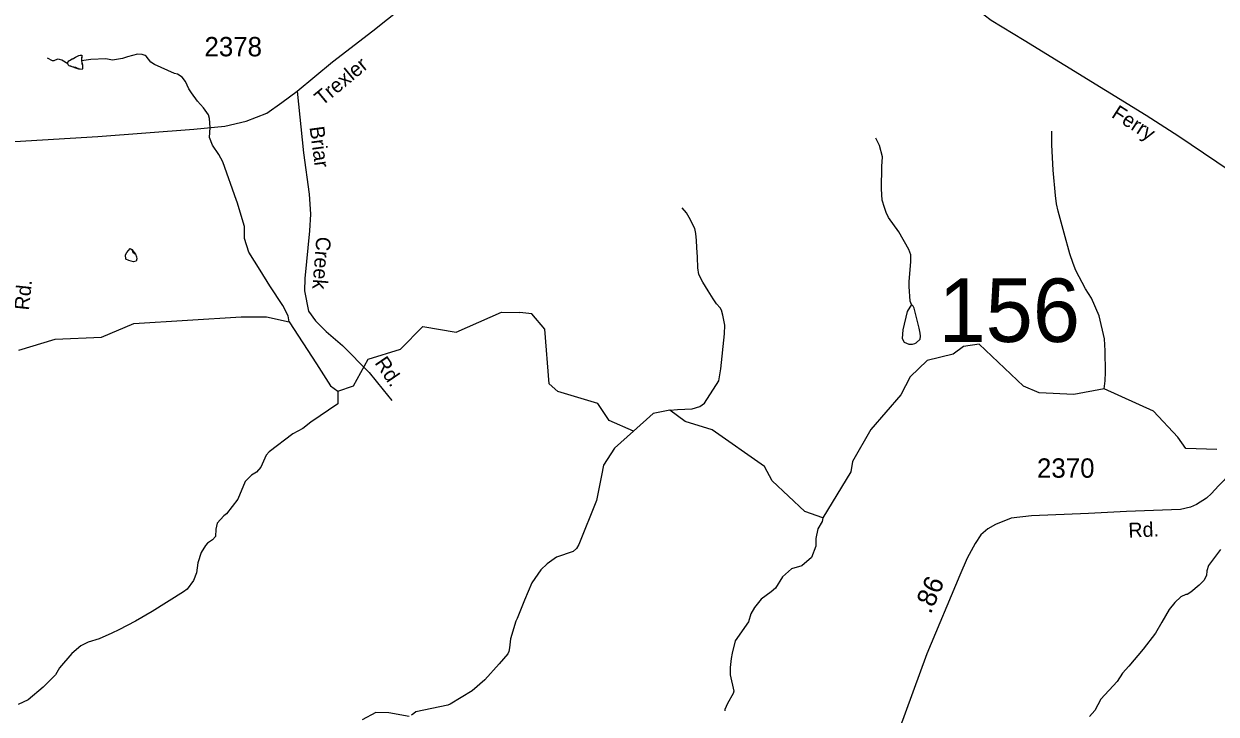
# Model space of a CAD drawing. Extents: x 1473865 to 1648260, y 639067 to 773536.
# Drawn here: x 1588081 to 1595788, y 669999 to 674456 of the extents above; entities that cross this region are included whole.
import ezdxf

# ---------------------------------------------------------------- set-up
doc = ezdxf.new("R2010")
doc.units = 0
for name, color, linetype in [('Exist Hydrographic Creek Single Shore', 7, 'Continuous'), ('Exist Hydrographic Misc Water Feature', 7, 'Continuous'), ('Exist Road Non-System Type 51', 7, 'Continuous'), ('Exist Road Non-System Type 51 Label', 7, 'Continuous'), ('Exist Road Secondary Mileage Hundredths English Label', 7, 'Continuous'), ('Exist Road Secondary Structure Standard Bridge Number Label', 7, 'Continuous'), ('Exist Road Secondary Type 51 Attributed', 7, 'Continuous'), ('Exist Road Secondary Type 51 Label', 7, 'Continuous'), ('Exist Road Secondary Type 51 Number Label', 7, 'Continuous')]:
    doc.layers.add(name, color=color, linetype=linetype)

msp = doc.modelspace()

# ---------------------------------------------------------------- linework, layer by layer
at = {"layer": 'Exist Hydrographic Creek Single Shore'}
for points in [[(1588048.7, 672348.8), (1588282.7, 672419.5), (1588582.7, 672433.1), (1588792.7, 672520.8), (1589485.8, 672564.8), (1589650.2, 672564.8), (1589796.2, 672531.3), (1589972.7, 672260.6), (1590062.6, 672117.7), (1590111.6, 672083.9), (1590212.7, 672117.9), (1590306.7, 672290), (1590515.7, 672354.7), (1590659.7, 672502.8), (1590875.7, 672465.6), (1591169.7, 672594.3), (1591287.9, 672591.9)], [(1595791.7, 671708.2), (1595592.9, 671714.1), (1595539.7, 671787.1), (1595383.7, 671954.3), (1595064.5, 672098.7), (1594868.8, 672063.3), (1594643.7, 672074.4), (1594543.7, 672115.8), (1594255.8, 672387.5), (1594155.7, 672373.1), (1594087.7, 672322), (1593920.7, 672282.6), (1593810.7, 672176.6), (1593750.7, 672059.5), (1593556.7, 671837.1), (1593436.7, 671629.3), (1593427.8, 671563.9), (1593244.8, 671266.4), (1593129.8, 671306.3), (1592918.7, 671505.3), (1592869.7, 671598.2), (1592530.8, 671834.8), (1592356.7, 671887.5), (1592257.7, 671961.7), (1592148.7, 671941), (1592022.7, 671825.4), (1591864.7, 671894.2), (1591791.7, 672004), (1591533.7, 672081.4), (1591476.7, 672131.8), (1591447.7, 672483.6), (1591365.7, 672583.8), (1591287.9, 672591.9)]]:
    msp.add_lwpolyline(points, dxfattribs=at)
at = {"layer": 'Exist Hydrographic Misc Water Feature'}
for points in [[(1588365.6, 674198.9), (1588326.4, 674221), (1588312.3, 674225.2), (1588298.4, 674227.3), (1588274.3, 674217.6), (1588266.3, 674217.7), (1588234.4, 674234.1)], [(1588365.6, 674198.9), (1588365.6, 674204.9), (1588365.6, 674208.5), (1588366.6, 674211.8), (1588371.9, 674217.2), (1588376.9, 674220.2), (1588393.5, 674229.1), (1588397.4, 674231), (1588403.8, 674234.8), (1588415.5, 674241.2), (1588419.4, 674243.4), (1588423.3, 674245.9), (1588431.9, 674249.6), (1588437.4, 674251.7), (1588444.9, 674254.1), (1588449.6, 674254.6), (1588455.6, 674252.9), (1588455, 674246.8), (1588454.3, 674239.1), (1588453.9, 674228.1), (1588453.9, 674217.4)], [(1588365.6, 674198.9), (1588365.6, 674208.5), (1588366.6, 674211.8), (1588371.9, 674217.2), (1588376.9, 674220.2), (1588423.3, 674245.9), (1588431.9, 674249.6), (1588437.4, 674251.7), (1588444.9, 674254.1), (1588449.6, 674254.6), (1588455.6, 674252.9), (1588453.9, 674217.4)], [(1589796.2, 672531.3), (1589788.6, 672569.8), (1589754.2, 672636.8), (1589670.7, 672765.2), (1589607.6, 672866), (1589534.6, 672980.9), (1589507.2, 673069.2), (1589506.8, 673147.2), (1589460.6, 673303.7), (1589456.7, 673315.7), (1589367.4, 673564.8), (1589342, 673613.1), (1589300.6, 673673.6), (1589281.2, 673721.8), (1589285.8, 673785.8), (1589280.5, 673845.8), (1589274.7, 673867.9), (1589241.3, 673914.3), (1589203.7, 673956.8), (1589164.3, 674011.2), (1589148.5, 674035.4), (1589125, 674083.7), (1589105.4, 674111.9), (1589074.3, 674130.8), (1589055, 674136.3), (1588926.2, 674194.1), (1588901.7, 674209.4), (1588872.8, 674246.6), (1588864.8, 674252.7), (1588844.9, 674259), (1588814.9, 674259.3), (1588750.7, 674244.1), (1588718.6, 674232.4), (1588654.4, 674221.2), (1588610.6, 674229.7), (1588514.4, 674224.8), (1588453.9, 674217.4)], [(1588453.9, 674217.4), (1588455.3, 674209.6), (1588455.3, 674205.7), (1588456.7, 674200.7), (1588459, 674192.9), (1588460.4, 674188.2), (1588460.2, 674176.4), (1588460.1, 674168.7), (1588459.7, 674164.8), (1588457, 674160.4), (1588445.1, 674162.5), (1588436.3, 674163.7), (1588432.5, 674166.8), (1588422.5, 674168.9), (1588420.4, 674171.4), (1588416.3, 674173.9), (1588412.7, 674174.2), (1588409.1, 674174.9), (1588405, 674175.5), (1588399.5, 674176.3), (1588390.1, 674179.8), (1588384.4, 674182.3), (1588380, 674183.2), (1588374.8, 674185.2), (1588368.5, 674191.7), (1588365.6, 674198.9)], [(1588453.9, 674217.4), (1588460.4, 674188.2), (1588460.1, 674168.7), (1588459.7, 674164.8), (1588457, 674160.4), (1588436.3, 674163.7), (1588380, 674183.2), (1588374.8, 674185.2), (1588368.5, 674191.7), (1588365.6, 674198.9)], [(1595064.5, 672098.7), (1595071.2, 672150.2), (1595072, 672206.9), (1595069.8, 672344.8), (1595066.9, 672422.8), (1595032.8, 672571.1), (1594982.1, 672683.8), (1594943.2, 672744.5), (1594880.5, 672863.1), (1594863.2, 672909.4), (1594842.1, 672971.4), (1594805.8, 673104.2), (1594767.7, 673246.9), (1594756.3, 673294.8), (1594749, 673347.4), (1594735.1, 673511), (1594725.2, 673675.3), (1594726.4, 673763.9)], [(1593819.4, 672643.3), (1593809.6, 672665.6), (1593802.8, 672759.3), (1593803.3, 672791.3), (1593814.9, 672919.1), (1593813.6, 672965), (1593802, 672999.8), (1593737.6, 673112.7), (1593670.7, 673205.1), (1593655.2, 673237.4), (1593643.5, 673269.7), (1593628.3, 673317.6), (1593625.2, 673389.8), (1593627.1, 673534.2), (1593631.9, 673598.1), (1593612.8, 673669.9), (1593587.6, 673718.8)], [(1592257.7, 671961.7), (1592305.8, 671964.9), (1592401.9, 671969.5), (1592450.1, 671984.9), (1592480.4, 672006.5), (1592574.4, 672151.5), (1592587.4, 672227.5), (1592610.3, 672455.2), (1592611.2, 672511), (1592600.1, 672575.2), (1592590.4, 672607.4), (1592582.5, 672623.1), (1592559, 672648.2), (1592537.3, 672679.8), (1592504.1, 672732.2), (1592470.8, 672788.7), (1592443.5, 672837.7), (1592438, 672881.2), (1592434.9, 672949.4), (1592431.8, 673011.8), (1592428.2, 673057.9), (1592424.8, 673101.5), (1592417.3, 673133.6), (1592382.2, 673206.5), (1592364.8, 673234.8), (1592337.1, 673267.3)], [(1588768.5, 673006.1), (1588778.3, 672999.9), (1588785.9, 672981.7), (1588803.6, 672969.3), (1588809.3, 672951.2), (1588811, 672939.2), (1588806.6, 672923.2), (1588790.5, 672919.6), (1588758.7, 672928.3), (1588740.9, 672936.7), (1588737.5, 672964.8), (1588747.8, 672978.6), (1588768.5, 673006.1)], [(1588768.5, 673006.1), (1588778.3, 672999.9), (1588803.6, 672969.3), (1588809.3, 672951.2), (1588811, 672939.2), (1588806.6, 672923.2), (1588790.5, 672919.6), (1588758.7, 672928.3), (1588740.9, 672936.7), (1588737.5, 672964.8), (1588747.8, 672978.6), (1588768.5, 673006.1)], [(1593819.4, 672643.3), (1593790.8, 672597.9), (1593763.1, 672479.5), (1593758.3, 672423.8), (1593771.9, 672399.7), (1593801.9, 672387.6), (1593825.9, 672387.1), (1593839.9, 672391), (1593850.1, 672396.5), (1593874.4, 672420.6)], [(1593874.4, 672420.6), (1593876.6, 672440.3), (1593874.9, 672458.3), (1593867.4, 672490.5), (1593835.1, 672620.8), (1593829.2, 672633.2), (1593819.4, 672643.3)], [(1590111.6, 672083.9), (1590109.7, 672002.9), (1589937, 671884.1), (1589884.6, 671842.6), (1589820.5, 671808.5), (1589666.8, 671693.2), (1589646.6, 671671.4), (1589613.7, 671593.8), (1589585.3, 671562.1), (1589553.1, 671542.5), (1589512.6, 671501), (1589463.4, 671387.5), (1589390.3, 671292.4), (1589374.1, 671278.5), (1589331.5, 671231.1), (1589321.2, 671193.2), (1589320.6, 671145.2), (1589300.4, 671123.4), (1589268.1, 671101.8), (1589256, 671087.9), (1589227.5, 671042.3), (1589206.7, 670976), (1589197.9, 670910.6), (1589178.6, 670860.8), (1589136.7, 670805.3), (1589112.5, 670787.5), (1588911.1, 670661.9), (1588802.4, 670599.2), (1588695.7, 670542.4), (1588649.4, 670520.9), (1588569, 670485.9), (1588496.8, 670462.7), (1588448.5, 670439.3), (1588391.9, 670390), (1588310.8, 670298), (1588286.3, 670252.8), (1588205.4, 670172.1), (1588108.5, 670091.2), (1588044.1, 670060)], [(1592022.7, 671825.4), (1591898.3, 671716.2), (1591829, 671606.8), (1591814.1, 671539.1), (1591781.9, 671378), (1591668, 671093.1), (1591653.7, 671067.2), (1591631.5, 671049.6), (1591524.9, 671013.2), (1591464.3, 670970), (1591423.9, 670929.9), (1591364.7, 670847.5), (1591316.7, 670734.4), (1591270.8, 670615.9), (1591260.7, 670598)], [(1593244.8, 671266.4), (1593240.6, 671242.7), (1593214, 671194.8), (1593201.1, 671132.8), (1593200.5, 671082.7), (1593173.4, 671011), (1593110.7, 670955.7), (1593042.5, 670936.5), (1592985.9, 670886), (1592938.8, 670812.3), (1592912.5, 670788.2), (1592847.7, 670741.1), (1592803.2, 670687.8), (1592780.5, 670646.4), (1592765.7, 670594.2), (1592680.1, 670471.2), (1592659.1, 670392), (1592652.7, 670357.7), (1592645.9, 670299.6), (1592647.2, 670252), (1592670, 670147.3), (1592665.7, 670131.7), (1592628.8, 670067.7), (1592612.4, 670028.6), (1592612.2, 670020.4)], [(1595817.1, 671061.8), (1595739.7, 670957.5), (1595727.2, 670925), (1595724.8, 670893), (1595708.4, 670861.3), (1595677.9, 670831.6), (1595625.3, 670786.7), (1595601.2, 670770.8), (1595593.2, 670770.9), (1595560.8, 670755.2), (1595520.3, 670719.9), (1595483.9, 670674.7), (1595436.7, 670592.7), (1595395.6, 670521.4), (1595316.3, 670418.8), (1595223, 670307.4), (1595182.2, 670262.3)], [(1591260.7, 670598), (1591226, 670484.9), (1591221.4, 670427), (1591217.1, 670403), (1591208.9, 670387.1), (1591154.1, 670323.7), (1591061, 670220.8), (1590978.2, 670149.8), (1590837.1, 670063.4), (1590821, 670055.6), (1590614.5, 670014.2), (1590602.1, 670003), (1590587.9, 669992.6)], [(1595182.2, 670262.3), (1595147.5, 670210.4), (1595042, 670094.4), (1595003, 670023), (1594968.5, 669982.7)], [(1590572.2, 669982.5), (1590441.3, 670006.9), (1590355.9, 670008.8), (1590267.8, 669962.1)]]:
    msp.add_lwpolyline(points, dxfattribs=at)
at = {"layer": 'Exist Road Non-System Type 51'}
msp.add_lwpolyline([(1589848.3, 674021.2), (1589889.6, 673623.4), (1589925.7, 673356.7), (1589933.7, 673226.5), (1589928.1, 673118.5), (1589897.2, 672810.8), (1589896.1, 672732.8), (1589922, 672600.4), (1589967.2, 672537.7), (1590036, 672468.5), (1590140.6, 672378.9), (1590314, 672204.7), (1590404.4, 672092.6), (1590459.2, 672023)], dxfattribs=at)
at = {"layer": 'Exist Road Secondary Type 51 Attributed'}
for points in [[(1588022.6, 673695.7), (1588560, 673729.5), (1589180.8, 673775.6), (1589379.4, 673796.1), (1589517.9, 673826.9), (1589652.6, 673878.8), (1589748.6, 673948.2), (1589848.3, 674021.2), (1590076.3, 674211.1), (1590336.6, 674411.7), (1590705.5, 674705), (1590898.9, 674858.8), (1591225.9, 675121.9), (1591258.9, 675144.8), (1591317.7, 675185.6), (1591390.2, 675235.1), (1591504, 675313), (1591723, 675433.2), (1591893.8, 675528), (1592084.8, 675664.6), (1592560.9, 675967), (1593089.6, 676312.8)], [(1596137.9, 673343.7), (1595952.9, 673455.7), (1595547.9, 673729.6), (1595335, 673865.2), (1594548.1, 674348.1), (1594333.2, 674477.7), (1594243.8, 674546.3), (1594166.3, 674610.9), (1594089, 674697.5), (1594015.6, 674790), (1593913, 674970.8), (1593632.7, 675414.9), (1593370, 675844.8), (1593089.6, 676312.8)], [(1595919.5, 671654.6), (1595892.1, 671587.3), (1595869, 671541.1), (1595839.6, 671509.5), (1595803.2, 671472), (1595757.4, 671423.7), (1595726.5, 671392.9), (1595660.1, 671351.8), (1595621.7, 671334.2), (1595558.4, 671320.9), (1595208.4, 671307.5), (1594962.4, 671293.5), (1594594.3, 671278.3), (1594464.2, 671265.1), (1594361.9, 671224), (1594311.7, 671194.4), (1594267.5, 671156.7), (1594231, 671101), (1594178.2, 671005.4), (1594131.4, 670895.9), (1593918.7, 670388.3), (1593737.3, 669892.7)]]:
    msp.add_lwpolyline(points, dxfattribs=at)

# ---------------------------------------------------------------- texts
at = {"layer": 'Exist Road Non-System Type 51 Label'}
for s, rotation, p in [('Briar', 277.69519, (1589927.3, 673788.9)), ('Creek', 265.49846, (1589972.4, 673084.2)), ('Rd.', 304.0969, (1590345.7, 672267.1))]:
    msp.add_text(s, height=95, rotation=rotation, dxfattribs=at).set_placement(p)
at = {"layer": 'Exist Road Secondary Mileage Hundredths English Label'}
msp.add_text('.86', height=125, rotation=66.8441, dxfattribs=at).set_placement((1593942.5, 670640.1))
at = {"layer": 'Exist Road Secondary Structure Standard Bridge Number Label'}
msp.add_text('156', height=410.1, dxfattribs=at).set_placement((1593993.2, 672401.8))
at = {"layer": 'Exist Road Secondary Type 51 Label'}
for s, rotation, p in [('Trexler', 39.71424, (1590009.3, 673923.2)), ('Ferry', 327.31115, (1595105.8, 673857.1)), ('Rd.', 84.04526, (1588113.5, 672603.4)), ('Rd.', 2.36071, (1595222.6, 671138.3))]:
    msp.add_text(s, height=95, rotation=rotation, dxfattribs=at).set_placement(p)
at = {"layer": 'Exist Road Secondary Type 51 Number Label'}
for s, p in [('2378', (1589248.6, 674246.4)), ('2370', (1594630.1, 671525.1))]:
    msp.add_text(s, height=125, dxfattribs=at).set_placement(p)

doc.saveas('drawing.dxf')
